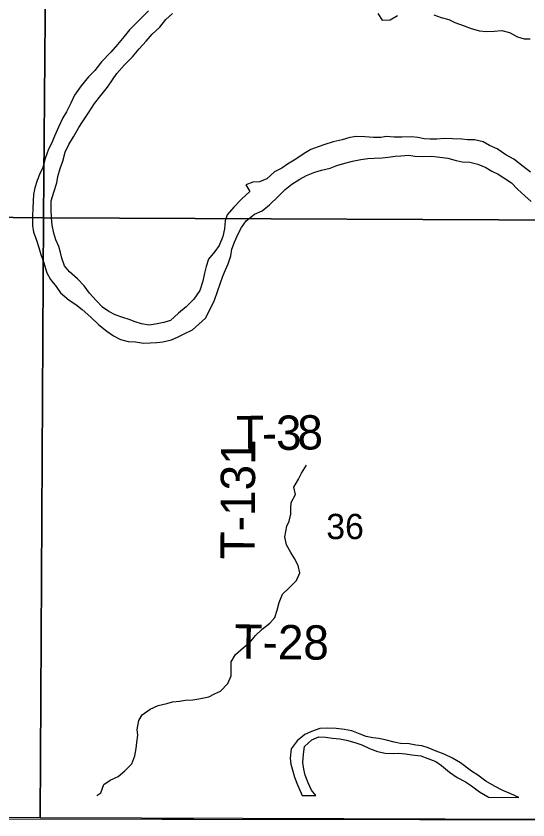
# Model space of a CAD drawing. Extents: x 1772825 to 1773716, y 1138558 to 1139032.
# Drawn here: x 1772827.439 to 1772827.863, y 1138558.125 to 1138558.79 of the extents above; entities that cross this region are included whole.
import ezdxf

# ---------------------------------------------------------------- set-up
doc = ezdxf.new("R2010")
doc.units = 0
for name, color, linetype in [('GM_X_Major_River', 7, 'Continuous'), ('GM_X_Minor_River', 7, 'Continuous'), ('GM_X_Section', 7, 'Continuous'), ('GM_X_Section_Text', 7, 'Continuous'), ('GM_X_Township', 7, 'Continuous'), ('GM_X_Township_Road_Text', 7, 'Continuous')]:
    doc.layers.add(name, color=color, linetype=linetype)

msp = doc.modelspace()

# ---------------------------------------------------------------- linework, layer by layer
at = {"layer": 'GM_X_Major_River'}
for p, q in [((1772827.67572, 1138558.14485), (1772827.68688, 1138558.14474)), ((1772827.82983, 1138558.14337), (1772827.85493, 1138558.14313))]:
    msp.add_line(p, q, dxfattribs=at)
for points in [[(1772827.54851, 1138558.79443), (1772827.53819, 1138558.78426), (1772827.53284, 1138558.77861), (1772827.52844, 1138558.77314), (1772827.5227, 1138558.76654), (1772827.51734, 1138558.76013), (1772827.50969, 1138558.75203), (1772827.50395, 1138558.74486), (1772827.49879, 1138558.73978), (1772827.49285, 1138558.73223), (1772827.4871, 1138558.7245), (1772827.48421, 1138558.71807), (1772827.48055, 1138558.71088), (1772827.47748, 1138558.70579), (1772827.47401, 1138558.69803), (1772827.47073, 1138558.69066), (1772827.46841, 1138558.68498), (1772827.46572, 1138558.67988), (1772827.46282, 1138558.67212), (1772827.46106, 1138558.66474), (1772827.45817, 1138558.65888), (1772827.45643, 1138558.65396), (1772827.45429, 1138558.6479), (1772827.45331, 1138558.64241), (1772827.45289, 1138558.6371), (1772827.45265, 1138558.63065), (1772827.45242, 1138558.62477), (1772827.45255, 1138558.6168), (1772827.45327, 1138558.61129), (1772827.4555, 1138558.60539), (1772827.45773, 1138558.59836), (1772827.4594, 1138558.59265), (1772827.46163, 1138558.58656), (1772827.46441, 1138558.57744), (1772827.46722, 1138558.5721), (1772827.47192, 1138558.56619), (1772827.47548, 1138558.56103), (1772827.48284, 1138558.55491), (1772827.48831, 1138558.55126), (1772827.4936, 1138558.54724), (1772827.50076, 1138558.54073), (1772827.50735, 1138558.53442), (1772827.51396, 1138558.52925), (1772827.51962, 1138558.52541), (1772827.52529, 1138558.52233), (1772827.53173, 1138558.52077), (1772827.53761, 1138558.52035), (1772827.54443, 1138558.51916), (1772827.54974, 1138558.5195), (1772827.55525, 1138558.51983), (1772827.56038, 1138558.52036), (1772827.5676, 1138558.52202), (1772827.57293, 1138558.52444), (1772827.57807, 1138558.52706), (1772827.58492, 1138558.53023), (1772827.59027, 1138558.53494), (1772827.59562, 1138558.54002), (1772827.59966, 1138558.54796), (1772827.60313, 1138558.55495), (1772827.60564, 1138558.56214), (1772827.60797, 1138558.56934), (1772827.6101, 1138558.57463), (1772827.61222, 1138558.58012), (1772827.61435, 1138558.58504), (1772827.61667, 1138558.59166), (1772827.61747, 1138558.59715), (1772827.6196, 1138558.60283), (1772827.62269, 1138558.60983), (1772827.62538, 1138558.61493), (1772827.6294, 1138558.62059), (1772827.63627, 1138558.62604), (1772827.64256, 1138558.62884), (1772827.64866, 1138558.63373), (1772827.65592, 1138558.64069), (1772827.66166, 1138558.64653), (1772827.66719, 1138558.65085), (1772827.67386, 1138558.65517), (1772827.67938, 1138558.65797), (1772827.68605, 1138558.66096), (1772827.69175, 1138558.66243), (1772827.69878, 1138558.66409), (1772827.70449, 1138558.66632), (1772827.71095, 1138558.66836), (1772827.71723, 1138558.66983), (1772827.72426, 1138558.67129), (1772827.72995, 1138558.6722), (1772827.73527, 1138558.67254), (1772827.74191, 1138558.67268), (1772827.74685, 1138558.67321), (1772827.75255, 1138558.67412), (1772827.75748, 1138558.67427), (1772827.76394, 1138558.67479), (1772827.76886, 1138558.67418), (1772827.77531, 1138558.67394), (1772827.78271, 1138558.67408), (1772827.78745, 1138558.67366), (1772827.79617, 1138558.67246), (1772827.80318, 1138558.67051), (1772827.8081, 1138558.66952)], [(1772827.51869, 1138558.73716), (1772827.52214, 1138558.74245), (1772827.52864, 1138558.74961), (1772827.53533, 1138558.7562), (1772827.54069, 1138558.7628), (1772827.54643, 1138558.7694), (1772827.55141, 1138558.77505), (1772827.5579, 1138558.78088), (1772827.56269, 1138558.78711), (1772827.56823, 1138558.79219)], [(1772827.86477, 1138558.66075), (1772827.85854, 1138558.66554), (1772827.85081, 1138558.67148), (1772827.8442, 1138558.67532), (1772827.83702, 1138558.68012), (1772827.83078, 1138558.68301), (1772827.82549, 1138558.6859), (1772827.81829, 1138558.68766), (1772827.8126, 1138558.6877), (1772827.80786, 1138558.68812), (1772827.80027, 1138558.68856), (1772827.79363, 1138558.68861), (1772827.78718, 1138558.68808), (1772827.78168, 1138558.68813), (1772827.77675, 1138558.68854), (1772827.77144, 1138558.68953), (1772827.76613, 1138558.69014), (1772827.75835, 1138558.68982), (1772827.7519, 1138558.68987), (1772827.74545, 1138558.6903), (1772827.74071, 1138558.68957), (1772827.73463, 1138558.68943), (1772827.72762, 1138558.69005), (1772827.7206, 1138558.69049), (1772827.71528, 1138558.68958), (1772827.70882, 1138558.68773), (1772827.70141, 1138558.68608), (1772827.69456, 1138558.68385), (1772827.68885, 1138558.68181), (1772827.68296, 1138558.67957), (1772827.67724, 1138558.67639), (1772827.67038, 1138558.6717), (1772827.66352, 1138558.66758), (1772827.65875, 1138558.66401), (1772827.65265, 1138558.66102), (1772827.64654, 1138558.65537), (1772827.64045, 1138558.65295), (1772827.63476, 1138558.65243), (1772827.62905, 1138558.65038), (1772827.63243, 1138558.64486), (1772827.62574, 1138558.63883), (1772827.61905, 1138558.63186), (1772827.61369, 1138558.62545), (1772827.61195, 1138558.62053), (1772827.61133, 1138558.6139), (1772827.60996, 1138558.60746), (1772827.60706, 1138558.60008), (1772827.60342, 1138558.59517), (1772827.59806, 1138558.58895), (1772827.59612, 1138558.58271), (1772827.59494, 1138558.57721), (1772827.59356, 1138558.57058), (1772827.59104, 1138558.56282), (1772827.58587, 1138558.55584), (1772827.57956, 1138558.54944), (1772827.57326, 1138558.54417), (1772827.56657, 1138558.53815), (1772827.56125, 1138558.53648), (1772827.55555, 1138558.53539), (1772827.54909, 1138558.5343), (1772827.54265, 1138558.5353), (1772827.53735, 1138558.53704), (1772827.53243, 1138558.53879), (1772827.52713, 1138558.54054), (1772827.52089, 1138558.54286), (1772827.51559, 1138558.54537), (1772827.51031, 1138558.5492), (1772827.50523, 1138558.55474), (1772827.49958, 1138558.56066), (1772827.49526, 1138558.56677), (1772827.4898, 1138558.5725), (1772827.4832, 1138558.57843), (1772827.47906, 1138558.58321), (1772827.47683, 1138558.58967), (1772827.47554, 1138558.59443), (1772827.47424, 1138558.59937), (1772827.47182, 1138558.60489), (1772827.47015, 1138558.61022), (1772827.46868, 1138558.61706), (1772827.46815, 1138558.62294), (1772827.46801, 1138558.62996), (1772827.46788, 1138558.63717), (1772827.47002, 1138558.64437), (1772827.47254, 1138558.65213), (1772827.47333, 1138558.65724), (1772827.47547, 1138558.66387), (1772827.47741, 1138558.66993), (1772827.47955, 1138558.6775), (1772827.48244, 1138558.68374), (1772827.48647, 1138558.69016), (1772827.4907, 1138558.69772), (1772827.49396, 1138558.70263), (1772827.49876, 1138558.70999), (1772827.50375, 1138558.71754), (1772827.50892, 1138558.72433), (1772827.51447, 1138558.73112), (1772827.51869, 1138558.73716)], [(1772827.8081, 1138558.66952), (1772827.81455, 1138558.66909), (1772827.82118, 1138558.66734), (1772827.82761, 1138558.66463), (1772827.83271, 1138558.66175), (1772827.83782, 1138558.65924), (1772827.84273, 1138558.65617), (1772827.84896, 1138558.65195), (1772827.85404, 1138558.64679), (1772827.86008, 1138558.64124), (1772827.86535, 1138558.63665)], [(1772827.85493, 1138558.14313), (1772827.84843, 1138558.14623), (1772827.84182, 1138558.14914), (1772827.83483, 1138558.15261), (1772827.82784, 1138558.15666), (1772827.82125, 1138558.16165), (1772827.81578, 1138558.16511), (1772827.80673, 1138558.17183), (1772827.80013, 1138558.17587), (1772827.79314, 1138558.17896), (1772827.78652, 1138558.18167), (1772827.77991, 1138558.1842), (1772827.7748, 1138558.18595), (1772827.76987, 1138558.18656), (1772827.76419, 1138558.18755), (1772827.75699, 1138558.1878), (1772827.75188, 1138558.18898), (1772827.74544, 1138558.19075), (1772827.7392, 1138558.19194), (1772827.73427, 1138558.19274), (1772827.72859, 1138558.19373), (1772827.72367, 1138558.19567), (1772827.71687, 1138558.19838), (1772827.71081, 1138558.19938), (1772827.7038, 1138558.2002), (1772827.69659, 1138558.20064), (1772827.69033, 1138558.20031), (1772827.68329, 1138558.1979), (1772827.67796, 1138558.19548), (1772827.67166, 1138558.19003), (1772827.66667, 1138558.18361), (1772827.66566, 1138558.17565), (1772827.66637, 1138558.17071), (1772827.66803, 1138558.165), (1772827.66932, 1138558.16005), (1772827.67192, 1138558.15377), (1772827.67489, 1138558.14672), (1772827.67572, 1138558.14485)], [(1772827.68688, 1138558.14474), (1772827.68345, 1138558.14931), (1772827.68065, 1138558.1554), (1772827.67805, 1138558.16169), (1772827.67696, 1138558.16663), (1772827.67625, 1138558.17214), (1772827.67669, 1138558.17916), (1772827.67769, 1138558.18542), (1772827.6838, 1138558.19087), (1772827.68952, 1138558.19349), (1772827.69501, 1138558.19325), (1772827.7007, 1138558.19244), (1772827.70695, 1138558.19182), (1772827.71244, 1138558.19064), (1772827.71925, 1138558.18887), (1772827.72512, 1138558.18674), (1772827.73154, 1138558.18384), (1772827.73797, 1138558.18132), (1772827.7444, 1138558.17994), (1772827.75104, 1138558.17969), (1772827.75578, 1138558.18003), (1772827.76128, 1138558.17923), (1772827.76658, 1138558.17842), (1772827.77397, 1138558.1776), (1772827.77983, 1138558.17547), (1772827.78626, 1138558.17294), (1772827.79116, 1138558.16968), (1772827.79756, 1138558.16412), (1772827.80398, 1138558.15989), (1772827.81096, 1138558.15622), (1772827.81586, 1138558.15277), (1772827.82246, 1138558.14797), (1772827.82907, 1138558.14412), (1772827.82983, 1138558.14337)]]:
    msp.add_lwpolyline(points, dxfattribs=at)
at = {"layer": 'GM_X_Minor_River'}
for points in [[(1772827.73822, 1138558.79205), (1772827.74198, 1138558.78652), (1772827.74862, 1138558.78704), (1772827.75453, 1138558.7906)], [(1772827.7847, 1138558.79113), (1772827.79076, 1138558.78899), (1772827.7972, 1138558.78724), (1772827.80211, 1138558.78474), (1772827.80968, 1138558.78202), (1772827.81573, 1138558.77989), (1772827.82236, 1138558.77794), (1772827.82824, 1138558.77714), (1772827.8345, 1138558.77766), (1772827.84096, 1138558.77818), (1772827.84721, 1138558.77643), (1772827.85382, 1138558.77277), (1772827.8595, 1138558.77121), (1772827.86443, 1138558.77117)], [(1772827.66286, 1138558.3677), (1772827.66498, 1138558.37197), (1772827.66635, 1138558.37784), (1772827.66619, 1138558.38258), (1772827.66661, 1138558.38732), (1772827.67026, 1138558.39394), (1772827.66879, 1138558.40021), (1772827.67263, 1138558.40682), (1772827.67513, 1138558.41173), (1772827.67916, 1138558.41834)], [(1772827.50563, 1138558.145), (1772827.50913, 1138558.14713), (1772827.51147, 1138558.15395), (1772827.51681, 1138558.1577), (1772827.52328, 1138558.1605), (1772827.52901, 1138558.16519), (1772827.53475, 1138558.17103), (1772827.53727, 1138558.17765), (1772827.53827, 1138558.18372), (1772827.53888, 1138558.18884), (1772827.5395, 1138558.19472), (1772827.53898, 1138558.19947), (1772827.54037, 1138558.20686), (1772827.54325, 1138558.21177), (1772827.54974, 1138558.21628), (1772827.55659, 1138558.21926), (1772827.56363, 1138558.2211), (1772827.56838, 1138558.22239), (1772827.57407, 1138558.22291), (1772827.57901, 1138558.22382), (1772827.58527, 1138558.22415), (1772827.59021, 1138558.22487), (1772827.59838, 1138558.22651), (1772827.60314, 1138558.22894), (1772827.6081, 1138558.23136), (1772827.61422, 1138558.23758), (1772827.61693, 1138558.24401), (1772827.61703, 1138558.2554), (1772827.62049, 1138558.26163), (1772827.62699, 1138558.26727), (1772827.63234, 1138558.2716), (1772827.63713, 1138558.27725), (1772827.64267, 1138558.28252), (1772827.64897, 1138558.2874), (1772827.653, 1138558.29231), (1772827.65495, 1138558.29818), (1772827.65652, 1138558.30462), (1772827.65942, 1138558.31143), (1772827.66497, 1138558.3167), (1772827.67109, 1138558.32272), (1772827.6738, 1138558.32915), (1772827.67233, 1138558.33524), (1772827.66935, 1138558.34096), (1772827.66636, 1138558.34592), (1772827.66281, 1138558.3524), (1772827.66134, 1138558.35887), (1772827.66286, 1138558.3677)]]:
    msp.add_lwpolyline(points, dxfattribs=at)
at = {"layer": 'GM_X_Section'}
for points in [[(1772827.96782, 1138559.12738), (1772827.96416, 1138558.62078), (1772827.46154, 1138558.62309), (1772827.46569, 1138559.12001)], [(1772827.46569, 1138559.12001), (1772827.46154, 1138558.62309), (1772826.96084, 1138558.62859), (1772826.96479, 1138559.12552)], [(1772826.96084, 1138558.62859), (1772827.46154, 1138558.62309), (1772827.45878, 1138558.12628), (1772826.95464, 1138558.12719)], [(1772827.96416, 1138558.62078), (1772827.96178, 1138558.12481), (1772827.45878, 1138558.12628), (1772827.46154, 1138558.62309)]]:
    msp.add_lwpolyline(points, close=True, dxfattribs=at)
at = {"layer": 'GM_X_Township'}
msp.add_lwpolyline([(1772826.38448, 1138558.12698), (1772826.95724, 1138558.12615), (1772827.5595, 1138558.12526), (1772827.58566, 1138558.12522), (1772827.9602, 1138558.12465), (1772827.96578, 1138558.87412), (1772827.96954, 1138559.37836), (1772827.97328, 1138559.62742), (1772827.97337, 1138559.80486), (1772827.97201, 1138559.91528), (1772827.97425, 1138560.12644), (1772827.9761, 1138560.40209), (1772827.97721, 1138560.57985), (1772827.98261, 1138561.13548), (1772827.5133, 1138561.13112), (1772827.29755, 1138561.12774), (1772826.84422, 1138561.12674)], dxfattribs=at)

# ---------------------------------------------------------------- texts
at = {"layer": 'GM_X_Section_Text'}
msp.add_text('36', height=0.020928, rotation=0.00001, dxfattribs=at).set_placement((1772827.69563, 1138558.35708))
at = {"layer": 'GM_X_Township_Road_Text'}
for s, height, rotation, p in [('T', 0.02841, 0.38142, (1772827.62116, 1138558.43065)), ('3', 0.02841, 0.53334, (1772827.65416, 1138558.43088)), ('8', 0.02841, 1.20447, (1772827.67202, 1138558.43105)), ('-', 0.02841, 0.40416, (1772827.64242, 1138558.4308)), ('T-131', 0.028409, 89.72708, (1772827.63639, 1138558.34034)), ('T-28', 0.028409, 359.29499, (1772827.61956, 1138558.25816))]:
    msp.add_text(s, height=height, rotation=rotation, dxfattribs=at).set_placement(p)

doc.saveas('drawing.dxf')
